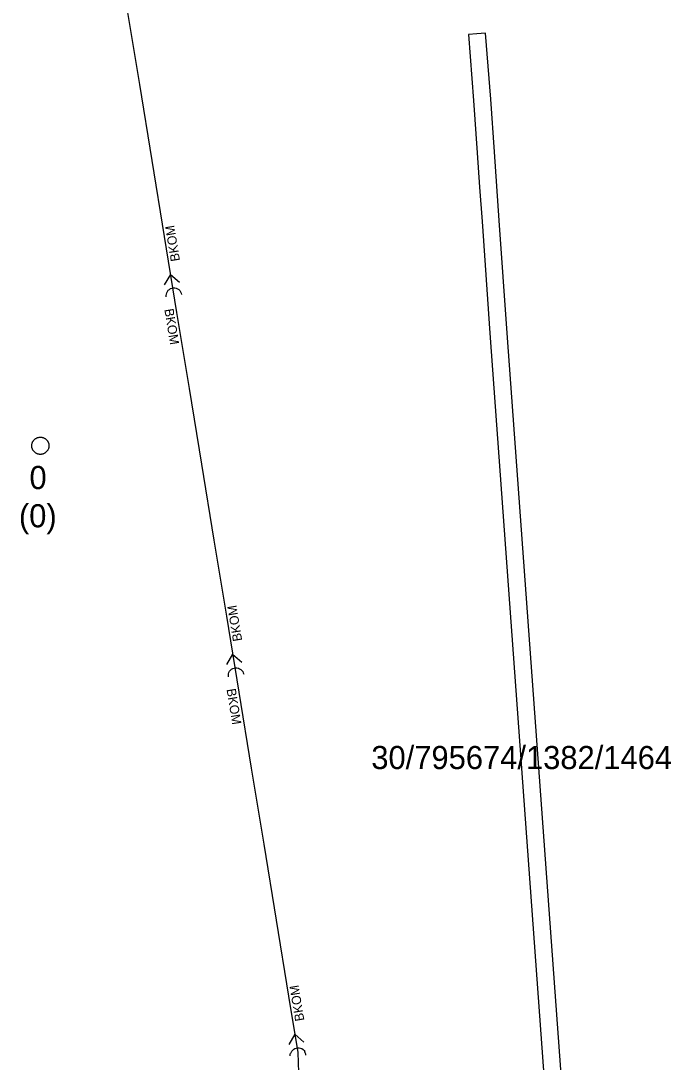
# Model space of a CAD drawing. Extents: x -606452 to -604459, y -1157823 to -1156972.
# Drawn here: x -606174.12 to -606155.24, y -1157221.18 to -1157190.93 of the extents above; entities that cross this region are included whole.
import ezdxf

# ---------------------------------------------------------------- set-up
doc = ezdxf.new("R2010")
doc.units = 0
for name, color, linetype in [('Odvodnění plošné', 7, 'Continuous'), ('Stoka', 7, 'Continuous'), ('Vstupní šachta stoky', 7, 'Continuous')]:
    doc.layers.add(name, color=color, linetype=linetype)

msp = doc.modelspace()

# ---------------------------------------------------------------- linework, layer by layer
at = {"layer": 'Odvodnění plošné'}
msp.add_lwpolyline([(-606161.129, -1157191.329), (-606160.979, -1157193.249), (-606160.873, -1157194.762), (-606160.802, -1157195.76), (-606160.732, -1157196.758), (-606160.504, -1157200), (-606158.799, -1157223.419), (-606158.191, -1157231.518), (-606157.68, -1157231.48), (-606158.301, -1157223.381), (-606160.003, -1157200), (-606160.233, -1157196.732), (-606160.303, -1157195.734), (-606160.374, -1157194.736), (-606160.481, -1157193.211), (-606160.631, -1157191.291), (-606160.88, -1157191.31)], close=True, dxfattribs=at)
at = {"layer": 'Stoka'}
for points in [[(-606171.04, -1157190.571), (-606170.679, -1157192.778)], [(-606170.679, -1157192.778), (-606170.318, -1157194.985)], [(-606170.318, -1157194.985), (-606169.957, -1157197.192)], [(-606169.957, -1157197.192), (-606169.596, -1157199.398)], [(-606169.778, -1157198.294), (-606169.954, -1157198.596)], [(-606169.777, -1157198.294), (-606169.512, -1157198.524)], [(-606169.897, -1157198.949), (-606169.9, -1157198.907), (-606169.895, -1157198.867), (-606169.883, -1157198.827), (-606169.864, -1157198.791), (-606169.838, -1157198.758), (-606169.807, -1157198.731), (-606169.771, -1157198.71), (-606169.732, -1157198.696), (-606169.692, -1157198.689), (-606169.65, -1157198.69), (-606169.61, -1157198.699), (-606169.572, -1157198.715), (-606169.537, -1157198.737), (-606169.508, -1157198.766), (-606169.483, -1157198.799), (-606169.466, -1157198.837), (-606169.455, -1157198.876)], [(-606169.596, -1157199.398), (-606169.235, -1157201.605)], [(-606169.235, -1157201.605), (-606168.874, -1157203.812)], [(-606168.874, -1157203.812), (-606168.513, -1157206.019)], [(-606168.513, -1157206.019), (-606168.152, -1157208.225)], [(-606168.152, -1157208.225), (-606167.791, -1157210.432)], [(-606167.973, -1157209.328), (-606168.149, -1157209.63)], [(-606167.972, -1157209.327), (-606167.707, -1157209.557)], [(-606168.092, -1157209.982), (-606168.095, -1157209.941), (-606168.09, -1157209.9), (-606168.078, -1157209.861), (-606168.059, -1157209.824), (-606168.033, -1157209.792), (-606168.002, -1157209.765), (-606167.966, -1157209.744), (-606167.927, -1157209.73), (-606167.887, -1157209.723), (-606167.845, -1157209.724), (-606167.805, -1157209.733), (-606167.767, -1157209.748), (-606167.732, -1157209.771), (-606167.703, -1157209.799), (-606167.678, -1157209.833), (-606167.661, -1157209.87), (-606167.65, -1157209.91)], [(-606167.791, -1157210.432), (-606167.43, -1157212.639)], [(-606167.43, -1157212.639), (-606167.069, -1157214.845)], [(-606167.069, -1157214.845), (-606166.708, -1157217.052)], [(-606166.708, -1157217.052), (-606166.347, -1157219.259)], [(-606166.347, -1157219.259), (-606166.08, -1157220.89)], [(-606166.168, -1157220.362), (-606166.344, -1157220.663)], [(-606166.167, -1157220.361), (-606165.902, -1157220.591)], [(-606166.301, -1157220.989), (-606166.299, -1157220.948), (-606166.29, -1157220.911)], [(-606166.278, -1157220.91), (-606166.273, -1157220.894), (-606166.254, -1157220.858), (-606166.228, -1157220.826), (-606166.197, -1157220.798), (-606166.161, -1157220.778), (-606166.123, -1157220.764), (-606166.082, -1157220.757), (-606166.041, -1157220.758), (-606166, -1157220.766), (-606165.962, -1157220.782), (-606165.927, -1157220.805), (-606165.898, -1157220.833), (-606165.873, -1157220.867), (-606165.872, -1157220.869)], [(-606166.08, -1157220.89), (-606166.058, -1157221.473)], [(-606165.884, -1157220.87), (-606165.872, -1157220.892), (-606165.859, -1157220.932), (-606165.854, -1157220.972)]]:
    msp.add_lwpolyline(points, dxfattribs=at)
at = {"layer": 'Vstupní šachta stoky'}
msp.add_line((-606173.565, -1157203.023), (-606173.552, -1157203.023), dxfattribs=at)
for points in [[(-606173.552, -1157203.023), (-606173.539, -1157203.023), (-606173.526, -1157203.024), (-606173.513, -1157203.026), (-606173.5, -1157203.029), (-606173.487, -1157203.032), (-606173.474, -1157203.035), (-606173.462, -1157203.04), (-606173.45, -1157203.045), (-606173.438, -1157203.051), (-606173.426, -1157203.057), (-606173.415, -1157203.064), (-606173.404, -1157203.072), (-606173.394, -1157203.08), (-606173.384, -1157203.088), (-606173.374, -1157203.097), (-606173.365, -1157203.107), (-606173.357, -1157203.117), (-606173.349, -1157203.128), (-606173.341, -1157203.139), (-606173.334, -1157203.15), (-606173.328, -1157203.162), (-606173.323, -1157203.174), (-606173.318, -1157203.186), (-606173.313, -1157203.198), (-606173.31, -1157203.211), (-606173.307, -1157203.224), (-606173.305, -1157203.237), (-606173.303, -1157203.25), (-606173.302, -1157203.263), (-606173.302, -1157203.276), (-606173.303, -1157203.29), (-606173.304, -1157203.303), (-606173.306, -1157203.316), (-606173.308, -1157203.329), (-606173.312, -1157203.341), (-606173.315, -1157203.354), (-606173.32, -1157203.366), (-606173.325, -1157203.379), (-606173.331, -1157203.39), (-606173.338, -1157203.402), (-606173.345, -1157203.413), (-606173.352, -1157203.424), (-606173.361, -1157203.434), (-606173.369, -1157203.444), (-606173.379, -1157203.453), (-606173.389, -1157203.462), (-606173.399, -1157203.471), (-606173.409, -1157203.478), (-606173.42, -1157203.486), (-606173.432, -1157203.492), (-606173.444, -1157203.498), (-606173.456, -1157203.504), (-606173.468, -1157203.508), (-606173.48, -1157203.513), (-606173.493, -1157203.516), (-606173.506, -1157203.519), (-606173.519, -1157203.521), (-606173.532, -1157203.522), (-606173.545, -1157203.523), (-606173.559, -1157203.523), (-606173.572, -1157203.522), (-606173.585, -1157203.521), (-606173.598, -1157203.519), (-606173.611, -1157203.516), (-606173.624, -1157203.513), (-606173.636, -1157203.508), (-606173.648, -1157203.504), (-606173.66, -1157203.498), (-606173.672, -1157203.492), (-606173.684, -1157203.486), (-606173.695, -1157203.478), (-606173.705, -1157203.471), (-606173.715, -1157203.462), (-606173.725, -1157203.453), (-606173.735, -1157203.444), (-606173.743, -1157203.434), (-606173.752, -1157203.424), (-606173.759, -1157203.413), (-606173.766, -1157203.402), (-606173.773, -1157203.39), (-606173.779, -1157203.379), (-606173.784, -1157203.366), (-606173.789, -1157203.354), (-606173.792, -1157203.341), (-606173.796, -1157203.329), (-606173.798, -1157203.316), (-606173.8, -1157203.303), (-606173.801, -1157203.29), (-606173.802, -1157203.276), (-606173.802, -1157203.263), (-606173.801, -1157203.25), (-606173.799, -1157203.237), (-606173.797, -1157203.224), (-606173.794, -1157203.211), (-606173.791, -1157203.198), (-606173.786, -1157203.186), (-606173.781, -1157203.174), (-606173.776, -1157203.162), (-606173.77, -1157203.15), (-606173.763, -1157203.139)], [(-606173.763, -1157203.139), (-606173.755, -1157203.128), (-606173.747, -1157203.117), (-606173.739, -1157203.107), (-606173.73, -1157203.097), (-606173.72, -1157203.088), (-606173.71, -1157203.08), (-606173.7, -1157203.072), (-606173.689, -1157203.064), (-606173.678, -1157203.057), (-606173.666, -1157203.051), (-606173.654, -1157203.045), (-606173.642, -1157203.04), (-606173.63, -1157203.035), (-606173.617, -1157203.032), (-606173.604, -1157203.029), (-606173.591, -1157203.026), (-606173.578, -1157203.024), (-606173.565, -1157203.023)]]:
    msp.add_lwpolyline(points, dxfattribs=at)

# ---------------------------------------------------------------- texts
at = {"layer": 'Odvodnění plošné'}
msp.add_text('30/795674/1382/1464', height=0.67082, dxfattribs=at).set_placement((-606163.946, -1157212.663))
at = {"layer": 'Stoka'}
for rotation, p in [(99.2906, (-606169.497, -1157197.896)), (279.2906, (-606169.954, -1157199.312)), (99.2906, (-606167.692, -1157208.93)), (279.2906, (-606168.149, -1157210.346)), (99.2906, (-606165.887, -1157219.963))]:
    msp.add_text('BKOM', height=0.2683, rotation=rotation, dxfattribs=at).set_placement(p)
at = {"layer": 'Vstupní šachta stoky'}
for s, height, p in [('0', 0.671, (-606173.868, -1157204.531)), ('(0)', 0.6708, (-606174.174, -1157205.642))]:
    msp.add_text(s, height=height, dxfattribs=at).set_placement(p)

doc.saveas('drawing.dxf')
